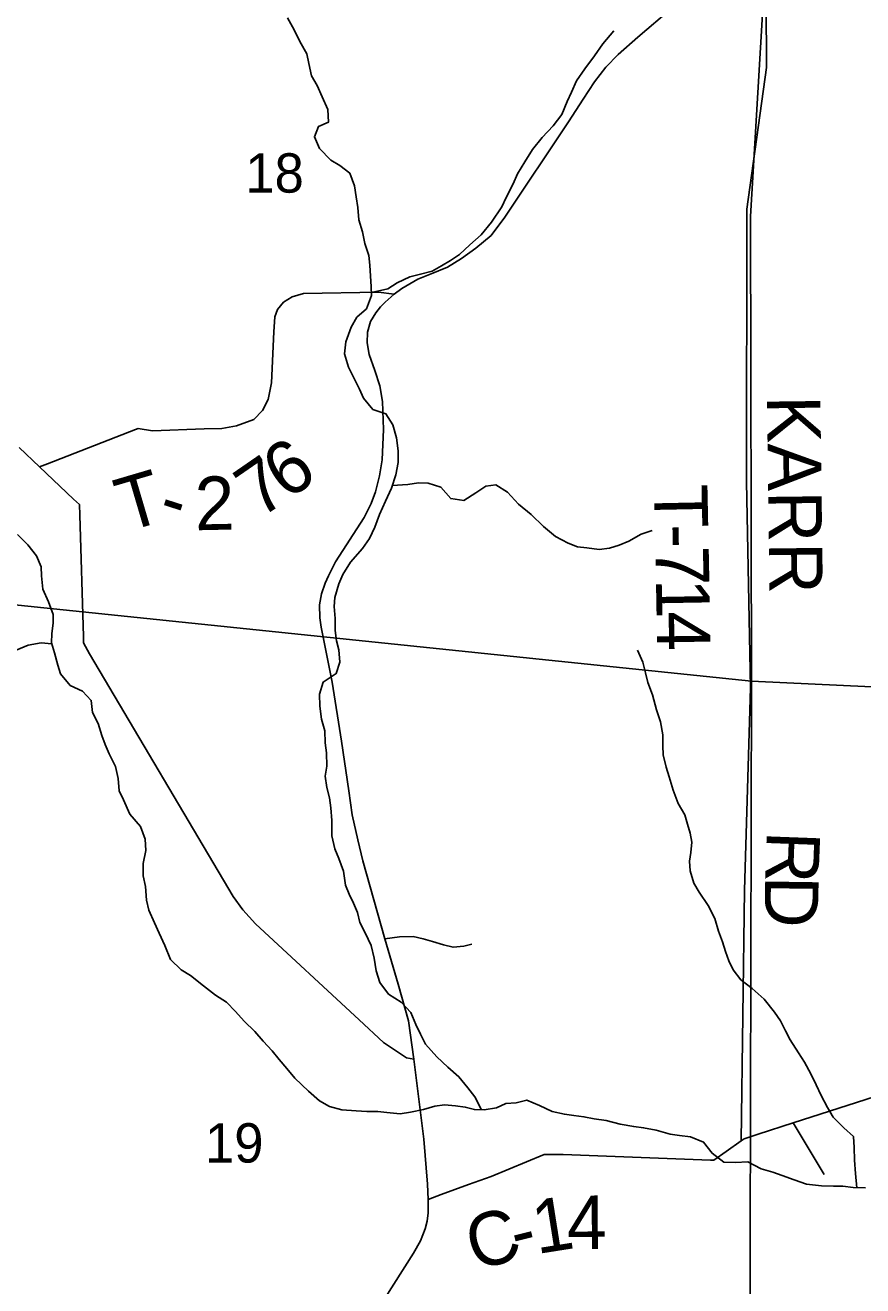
# Model space of a CAD drawing. Extents: x 0 to 42, y 0 to 22.
# Drawn here: x 2.271 to 2.716, y 17.925 to 18.596 of the extents above; entities that cross this region are included whole.
import ezdxf

# ---------------------------------------------------------------- set-up
doc = ezdxf.new("R2010")
doc.units = 0
for name, color, linetype in [('GM_X_County_Road', 7, 'Continuous'), ('GM_X_County_Road_Text', 7, 'Continuous'), ('GM_X_Minor_River', 7, 'Continuous'), ('GM_X_Section', 7, 'Continuous'), ('GM_X_Section_Text', 7, 'Continuous'), ('GM_X_State_Route', 7, 'Continuous'), ('GM_X_Township_Road', 7, 'Continuous'), ('GM_X_Township_Road_Text', 7, 'Continuous'), ('GM_X_Unincorporated', 7, 'Continuous')]:
    doc.layers.add(name, color=color, linetype=linetype)

msp = doc.modelspace()

# ---------------------------------------------------------------- linework, layer by layer
at = {"layer": 'GM_X_County_Road'}
msp.add_lwpolyline([(2.48506, 17.97141), (2.49188, 17.97404), (2.50643, 17.97938), (2.51843, 17.98366), (2.54665, 17.99534), (2.55686, 17.99531), (2.63519, 17.99232), (2.6369, 17.99225), (2.6435, 17.99691), (2.6515, 18.00257), (2.65302, 18.00364), (2.66057, 18.00607), (2.67923, 18.01208), (2.8238, 18.05864), (2.82582, 18.05928), (2.83058, 18.06526), (2.87941, 18.12659), (2.88608, 18.13376), (2.94289, 18.19468), (2.94626, 18.1983)], dxfattribs=at)
at = {"layer": 'GM_X_Minor_River'}
for points in [[(2.51332, 18.01904), (2.50983, 18.02601), (2.50606, 18.03077), (2.50135, 18.03666), (2.49551, 18.0418), (2.48967, 18.04732), (2.48364, 18.05398), (2.48101, 18.05929), (2.47838, 18.06442), (2.47575, 18.07088), (2.47067, 18.07639), (2.46387, 18.08059), (2.45936, 18.08686), (2.4573, 18.09293), (2.45619, 18.09976), (2.4547, 18.1064), (2.45151, 18.11324), (2.44869, 18.11874), (2.44739, 18.12405), (2.44533, 18.12899), (2.44289, 18.13374), (2.44101, 18.13848), (2.43991, 18.14607), (2.43747, 18.15271), (2.43541, 18.15784), (2.43373, 18.16486), (2.43376, 18.17301), (2.43322, 18.17964), (2.43248, 18.18495), (2.43118, 18.19045), (2.43026, 18.19652), (2.43103, 18.20183), (2.43087, 18.20884), (2.43013, 18.21415), (2.42997, 18.22059), (2.42829, 18.22685), (2.42737, 18.23368), (2.4272, 18.24013), (2.42912, 18.24656), (2.43613, 18.25109), (2.43805, 18.25714), (2.4375, 18.26378), (2.4362, 18.26852), (2.43546, 18.27402), (2.43548, 18.28028), (2.43494, 18.28672), (2.43533, 18.29146), (2.43744, 18.29884), (2.43954, 18.30376), (2.44373, 18.31038), (2.45, 18.31756), (2.4538, 18.32285), (2.45666, 18.32891), (2.45914, 18.33572), (2.46238, 18.34272), (2.46544, 18.34972), (2.46773, 18.35673), (2.46908, 18.36335), (2.4691, 18.36961), (2.46818, 18.37644), (2.46613, 18.38327), (2.46256, 18.38916), (2.45557, 18.39146), (2.45067, 18.39754), (2.44842, 18.40229), (2.4426, 18.41406), (2.44054, 18.42108), (2.44113, 18.42753), (2.444, 18.43528), (2.44705, 18.44058), (2.45217, 18.44511), (2.45484, 18.45211), (2.45467, 18.45685), (2.45431, 18.46235), (2.45396, 18.46823), (2.45341, 18.47335), (2.45135, 18.4798), (2.45005, 18.48606), (2.44818, 18.49232), (2.44764, 18.49896), (2.44671, 18.50464), (2.44579, 18.51052), (2.44336, 18.51717), (2.43808, 18.52136), (2.43317, 18.52403), (2.42714, 18.53031), (2.42451, 18.53657), (2.42661, 18.54206), (2.43192, 18.54431), (2.43157, 18.55114), (2.42856, 18.55778), (2.42594, 18.56386), (2.42293, 18.56899), (2.42144, 18.57544), (2.42052, 18.58075), (2.41676, 18.58721), (2.41375, 18.59347), (2.41018, 18.59974)], [(2.45478, 18.45376), (2.46356, 18.45568), (2.46849, 18.45888), (2.47531, 18.46208), (2.48023, 18.46339), (2.48705, 18.46507), (2.49216, 18.46789), (2.4969, 18.47072), (2.50164, 18.47392), (2.50715, 18.47901), (2.51322, 18.48449), (2.51873, 18.4911), (2.52425, 18.49923), (2.52653, 18.50434), (2.53016, 18.51153), (2.53244, 18.51683), (2.53644, 18.52325), (2.54044, 18.52987), (2.54557, 18.53611), (2.55146, 18.54234), (2.55602, 18.54839), (2.55888, 18.55539), (2.56117, 18.56031), (2.56384, 18.56636), (2.5684, 18.5726), (2.57353, 18.57959), (2.57791, 18.58602), (2.5838, 18.59282)], [(2.46591, 18.35117), (2.47414, 18.35158), (2.47982, 18.35251), (2.48493, 18.3523), (2.49173, 18.35019), (2.497, 18.3441), (2.504, 18.34313), (2.51044, 18.34728), (2.51575, 18.35067), (2.52105, 18.3514), (2.52728, 18.34759), (2.53312, 18.34112), (2.53972, 18.3356), (2.54632, 18.32932), (2.55273, 18.32399), (2.55953, 18.32036), (2.56444, 18.31845), (2.56935, 18.31786), (2.57597, 18.31708), (2.58146, 18.31782), (2.58657, 18.31931), (2.59169, 18.32157), (2.59832, 18.32514), (2.60419, 18.3272)], [(2.31323, 18.21327), (2.31136, 18.2182), (2.30949, 18.22447), (2.30649, 18.23035), (2.30575, 18.2368), (2.30104, 18.24174), (2.29462, 18.2448), (2.28935, 18.25089), (2.28804, 18.25563), (2.28618, 18.26208), (2.28468, 18.26739), (2.28489, 18.27232), (2.28548, 18.27782), (2.2855, 18.28255), (2.28306, 18.2892), (2.28006, 18.29603), (2.27933, 18.30305), (2.27916, 18.30779), (2.27672, 18.31367), (2.27201, 18.31957), (2.26655, 18.32508)], [(2.28482, 18.26689), (2.2792, 18.26741), (2.27219, 18.26612), (2.26575, 18.26349), (2.25893, 18.2601), (2.25211, 18.2569), (2.24718, 18.25427), (2.24112, 18.25088), (2.23353, 18.24655), (2.22823, 18.24316), (2.2233, 18.23995), (2.21704, 18.23676), (2.21003, 18.2328), (2.20491, 18.23074), (2.19828, 18.22602), (2.19051, 18.2215), (2.18577, 18.21963), (2.17933, 18.21662), (2.17384, 18.2155), (2.16153, 18.21271), (2.15642, 18.21216), (2.15075, 18.21237)], [(2.71298, 17.97766), (2.71226, 17.98525), (2.71171, 17.99226), (2.71155, 17.99909), (2.71119, 18.00496), (2.7061, 18.00953), (2.70045, 18.01524), (2.69744, 18.02037), (2.69406, 18.02664), (2.69143, 18.03233), (2.68862, 18.03822), (2.68524, 18.04449), (2.68204, 18.04943), (2.67753, 18.05627), (2.67508, 18.06101), (2.67246, 18.06633), (2.66926, 18.07108), (2.6638, 18.07793), (2.65739, 18.08364), (2.65135, 18.08821), (2.64721, 18.09353), (2.64496, 18.09828), (2.64308, 18.10321), (2.64159, 18.10834), (2.63953, 18.11403), (2.63748, 18.12086), (2.63391, 18.1277), (2.6292, 18.13473), (2.62638, 18.13967), (2.62433, 18.14612), (2.62397, 18.15124), (2.62474, 18.15598), (2.62533, 18.16147), (2.6244, 18.16621), (2.62291, 18.17096), (2.6216, 18.17589), (2.61803, 18.18197), (2.61541, 18.18899), (2.61316, 18.1962), (2.61167, 18.20132), (2.60999, 18.20778), (2.60982, 18.2127), (2.60984, 18.21858), (2.60854, 18.22541), (2.60649, 18.23186), (2.60425, 18.23983), (2.60181, 18.24628), (2.60069, 18.2514), (2.5992, 18.2571), (2.59639, 18.26355)], [(2.71771, 17.97765), (2.71109, 17.97767), (2.70561, 17.97845), (2.70069, 17.97847), (2.69426, 17.97868), (2.68632, 17.97947), (2.67971, 17.98177), (2.67329, 17.98407), (2.66838, 17.98599), (2.66214, 17.98771), (2.65497, 17.99134), (2.64853, 17.99099), (2.64229, 17.9912), (2.63607, 17.99596), (2.63155, 18.00186), (2.62456, 18.00473), (2.6187, 18.00532), (2.61379, 18.0061), (2.60623, 18.00821), (2.59961, 18.00956), (2.59432, 18.01015), (2.58714, 18.0115), (2.57977, 18.01343), (2.57334, 18.01421), (2.56786, 18.01537), (2.56256, 18.01596), (2.55746, 18.01673), (2.55103, 18.01809), (2.54423, 18.02133), (2.53743, 18.0242), (2.53175, 18.02271), (2.52627, 18.02235), (2.52134, 18.0201), (2.51472, 18.01898), (2.50961, 18.01919), (2.5047, 18.02054), (2.49959, 18.02113), (2.49373, 18.02172), (2.48862, 18.02098), (2.48256, 18.0193), (2.47556, 18.01781), (2.47007, 18.01688), (2.46307, 18.01766), (2.45816, 18.01825), (2.45229, 18.01809), (2.44662, 18.01849), (2.43906, 18.01908), (2.43244, 18.02081), (2.42716, 18.02387), (2.42131, 18.02901), (2.41415, 18.03586), (2.40982, 18.04099), (2.40568, 18.04575), (2.4021, 18.0505), (2.3972, 18.05563), (2.39287, 18.06077), (2.38721, 18.06629), (2.38251, 18.07142), (2.37779, 18.07637), (2.37194, 18.07999), (2.36553, 18.08494), (2.35855, 18.09047), (2.35365, 18.09352), (2.34799, 18.09904), (2.34499, 18.10644), (2.34199, 18.11308), (2.33936, 18.11859), (2.33636, 18.12524), (2.33525, 18.13055), (2.33471, 18.13775), (2.3334, 18.14344), (2.33343, 18.15008), (2.33478, 18.15689), (2.33442, 18.16296), (2.33199, 18.16979), (2.32634, 18.17626), (2.32296, 18.18385), (2.32071, 18.18879), (2.32016, 18.19524), (2.31868, 18.20169), (2.3153, 18.20833), (2.31323, 18.21327)]]:
    msp.add_lwpolyline(points, dxfattribs=at)
at = {"layer": 'GM_X_Section'}
for points in [[(2.17041, 18.79087), (2.58422, 18.76295), (2.6719, 18.75482), (2.65641, 18.49422), (2.65705, 18.24703), (2.12983, 18.3017), (2.13272, 18.3284)], [(2.6719, 18.75482), (2.70486, 18.75248), (3.20711, 18.71245), (3.23685, 18.70974), (3.1993, 18.2215), (2.65705, 18.24703), (2.65641, 18.49422)], [(2.65705, 18.24703), (3.1993, 18.2215), (3.15501, 17.67437), (2.6558, 17.7233)]]:
    msp.add_lwpolyline(points, close=True, dxfattribs=at)
at = {"layer": 'GM_X_State_Route'}
msp.add_lwpolyline([(2.44581, 17.89335), (2.47717, 17.94285), (2.48092, 17.94941), (2.48341, 17.95572), (2.48442, 17.95977), (2.48501, 17.96431), (2.48506, 17.97141), (2.48466, 17.97945), (2.48264, 18.00337), (2.47733, 18.04597), (2.47453, 18.06631), (2.46906, 18.08584), (2.46196, 18.10992), (2.45016, 18.15149), (2.44766, 18.16261), (2.44461, 18.17593), (2.44281, 18.18875), (2.43886, 18.21506), (2.43401, 18.24646), (2.42809, 18.27572), (2.42735, 18.28074), (2.42719, 18.28764), (2.42826, 18.29356), (2.43015, 18.29915), (2.43196, 18.30303), (2.43565, 18.31041), (2.45094, 18.33409), (2.45464, 18.34148), (2.45694, 18.34781), (2.45908, 18.3562), (2.46048, 18.36475), (2.4613, 18.38086), (2.46073, 18.39582), (2.45925, 18.40404), (2.45662, 18.41226), (2.45357, 18.42081), (2.45259, 18.42697), (2.45267, 18.43265), (2.45431, 18.4384), (2.45711, 18.44292), (2.45957, 18.44613), (2.46212, 18.44851), (2.46697, 18.45287), (2.47092, 18.45583), (2.47947, 18.46076), (2.48658, 18.46364), (2.49521, 18.46725), (2.50277, 18.47186), (2.51041, 18.47726), (2.51847, 18.48402), (2.52571, 18.49372), (2.55957, 18.54444), (2.56738, 18.55661), (2.57347, 18.56581), (2.57947, 18.57362), (2.58604, 18.58036), (2.59648, 18.58949), (2.6324, 18.62023)], dxfattribs=at)
at = {"layer": 'GM_X_Township_Road'}
msp.add_line((2.67923, 18.01208), (2.69572, 17.98464), dxfattribs=at)
for points in [[(2.66455, 18.64267), (2.6649, 18.57346), (2.65454, 18.49803), (2.65429, 18.35313), (2.65655, 18.24349), (2.65333, 18.13583), (2.6515, 18.00257)], [(2.27827, 18.36099), (2.28253, 18.36265), (2.32936, 18.38086), (2.33076, 18.3814), (2.3383, 18.38023), (2.36586, 18.38119), (2.37532, 18.38143), (2.38313, 18.38275), (2.39225, 18.38628), (2.39694, 18.39097), (2.39981, 18.39689), (2.4017, 18.40577), (2.40285, 18.43289), (2.40351, 18.44078), (2.40491, 18.44473), (2.40803, 18.44851), (2.41264, 18.45147), (2.41864, 18.45328), (2.45859, 18.45394), (2.46697, 18.45287)], [(2.26744, 18.37124), (2.27827, 18.36099), (2.29634, 18.34391), (2.29946, 18.34095), (2.29964, 18.33531), (2.30164, 18.27071), (2.30174, 18.26745), (2.3049, 18.26156), (2.38124, 18.13253), (2.3865, 18.12537), (2.39316, 18.11806), (2.44831, 18.06693), (2.4613, 18.05485), (2.47347, 18.04663), (2.47733, 18.04597)], [(2.46196, 18.10992), (2.46977, 18.11107), (2.47708, 18.11124), (2.4824, 18.11005), (2.48728, 18.10861), (2.49311, 18.10688), (2.49829, 18.10556), (2.50396, 18.10606), (2.50816, 18.10721)]]:
    msp.add_lwpolyline(points, dxfattribs=at)
at = {"layer": 'GM_X_Unincorporated'}
msp.add_lwpolyline([(2.1, 17.93056), (2.1, 17.76722), (2.6558, 17.7233), (2.65705, 18.24703), (2.12983, 18.3017)], close=True, dxfattribs=at)

# ---------------------------------------------------------------- texts
at = {"layer": 'GM_X_County_Road_Text'}
for s, rotation, p in [('1', 9.0243, (2.54282, 17.94231)), ('4', 0.50998, (2.55899, 17.94496)), ('C', 16.15716, (2.50999, 17.93321)), ('-', 13.92077, (2.53212, 17.93963))]:
    msp.add_text(s, height=0.02841, rotation=rotation, dxfattribs=at).set_placement(p)
at = {"layer": 'GM_X_Section_Text'}
for s, p in [('18', (2.38773, 18.50684)), ('19', (2.36627, 17.99101))]:
    msp.add_text(s, height=0.020928, rotation=0.00001, dxfattribs=at).set_placement(p)
at = {"layer": 'GM_X_Township_Road_Text'}
for s, height, rotation, p in [('KARR', 0.028409, 270.73244, (2.66521, 18.3988)), ('6', 0.02841, 34.0518, (2.40966, 18.34291)), ('7', 0.02841, 34.61199, (2.39543, 18.33309)), ('T', 0.02841, 16.43273, (2.32407, 18.32622)), ('2', 0.02841, 1.19832, (2.36112, 18.32726)), ('T', 0.02841, 271.1851, (2.60512, 18.35144)), ('-', 0.02841, 342.19534, (2.34, 18.33227)), ('-', 0.02841, 271.18414, (2.60556, 18.33024)), ('7', 0.02841, 271.16775, (2.6058, 18.31868)), ('1', 0.02841, 271.04238, (2.60615, 18.30134)), ('4', 0.02841, 270.81626, (2.60647, 18.28401)), ('R', 0.02841, 267.86849, (2.66521, 18.16763)), ('D', 0.02841, 269.18665, (2.66432, 18.14361))]:
    msp.add_text(s, height=height, rotation=rotation, dxfattribs=at).set_placement(p)

doc.saveas('drawing.dxf')
